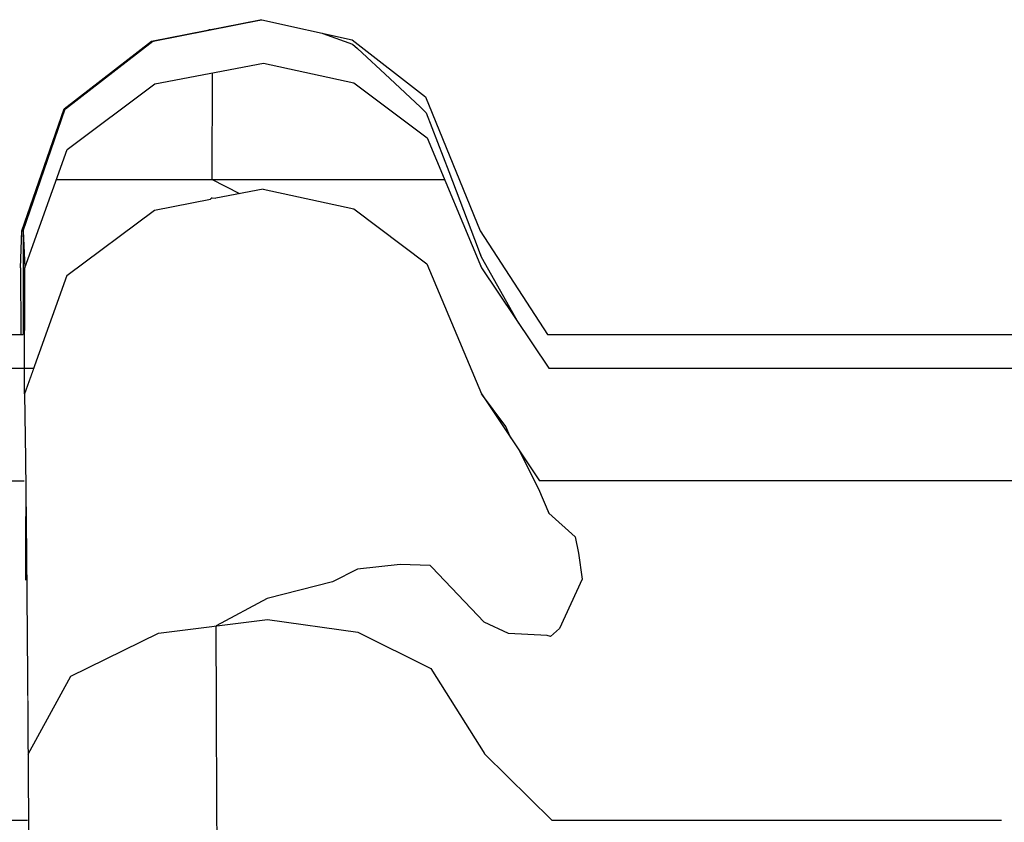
# Model space of a CAD drawing. Header units: millimetres. Extents: x -36478 to 31050, y -14815 to 11827.
# Tile 418 of 656: x -11134 to -11028, y 10843 to 10930. Entities that reach past the tile are written whole.
import ezdxf

# ---------------------------------------------------------------- set-up
doc = ezdxf.new("R2010")
doc.units = ezdxf.units.MM
doc.header["$MEASUREMENT"] = 0
doc.linetypes.add('Wipeout_Contour', pattern=[1000, 0, -1000])
doc.layers.add('Nové_Konstrukce - krov', color=7, linetype='Continuous')
doc.layers.add('Nové_Výplně - Povrchové', color=7, linetype='Continuous')

msp = doc.modelspace()

# ---------------------------------------------------------------- wipeouts: each hides what was drawn before it
at = {"color": 254, "linetype": 'Wipeout_Contour', "lineweight": 0, "ltscale": 62347.677544}
msp.add_wipeout([(-11108.1, 10929.58), (-11108.28, 10929.58), (-11119.93, 10927.28), (-11119.76, 10927.28)], dxfattribs=at).dxf.layer = 'Nové_Výplně - Povrchové'
at = {"color": 254, "linetype": 'Wipeout_Contour', "lineweight": 0, "ltscale": 46721.475916}
msp.add_wipeout([(-11113.44, 10910.47), (-11113.61, 10910.32), (-11113.03, 10910.43)], dxfattribs=at).dxf.layer = 'Nové_Výplně - Povrchové'
at = {"color": 254, "linetype": 'Wipeout_Contour', "lineweight": 0, "ltscale": 62325.709401}
msp.add_wipeout([(-11133.99, 10902.98), (-11133.98, 10895.83), (-11133.84, 10895.83), (-11133.84, 10906.95)], dxfattribs=at).dxf.layer = 'Nové_Výplně - Povrchové'
at = {"color": 254, "linetype": 'Wipeout_Contour', "lineweight": 0, "ltscale": 61754.493422}
msp.add_wipeout([(-10806.33, 10895.83), (-11071.9, 10895.83), (-11071.77, 10892.19), (-10806.2, 10892.19)], dxfattribs=at).dxf.layer = 'Nové_Výplně - Povrchové'
at = {"color": 254, "linetype": 'Wipeout_Contour', "lineweight": 0, "ltscale": 46700.902499}
msp.add_wipeout([(-11133.59, 10880.1), (-11133.65, 10880.1), (-11133.59, 10878.67)], dxfattribs=at).dxf.layer = 'Nové_Výplně - Povrchové'

# ---------------------------------------------------------------- next in the draw order: wipeouts: each hides what was drawn before it
at = {"color": 254, "linetype": 'Wipeout_Contour', "lineweight": 0, "ltscale": 62364.300683}
msp.add_wipeout([(-11119.76, 10927.28), (-11119.93, 10927.28), (-11129.31, 10920.03), (-11129.15, 10920.03)], dxfattribs=at).dxf.layer = 'Nové_Výplně - Povrchové'
at = {"color": 254, "linetype": 'Wipeout_Contour', "lineweight": 0, "ltscale": 62138.715816}
msp.add_wipeout([(-11071.9, 10895.83), (-11077.44, 10895.83), (-11077.3, 10892.19), (-11071.77, 10892.19)], dxfattribs=at).dxf.layer = 'Nové_Výplně - Povrchové'

# ---------------------------------------------------------------- next in the draw order: wipeouts: each hides what was drawn before it
at = {"color": 254, "linetype": 'Wipeout_Contour', "lineweight": 0, "ltscale": 62355.699219}
msp.add_wipeout([(-11129.15, 10920.03), (-11129.31, 10920.03), (-11133.84, 10906.95), (-11133.7, 10906.95)], dxfattribs=at).dxf.layer = 'Nové_Výplně - Povrchové'
at = {"color": 254, "linetype": 'Wipeout_Contour', "lineweight": 0, "ltscale": 62172.238394}
msp.add_wipeout([(-11077.44, 10895.83), (-11084.65, 10906.95), (-11084.51, 10902.98), (-11077.3, 10892.19)], dxfattribs=at).dxf.layer = 'Nové_Výplně - Povrchové'

# ---------------------------------------------------------------- next in the draw order: wipeouts: each hides what was drawn before it
at = {"color": 254, "linetype": 'Wipeout_Contour', "lineweight": 0, "ltscale": 62226.070577}
msp.add_wipeout([(-11084.65, 10906.95), (-11090.51, 10921.32), (-11090.35, 10916.91), (-11084.51, 10902.98)], dxfattribs=at).dxf.layer = 'Nové_Výplně - Povrchové'
at = {"color": 254, "linetype": 'Wipeout_Contour', "lineweight": 0, "ltscale": 62328.30484}
msp.add_wipeout([(-11133.7, 10906.95), (-11133.84, 10906.95), (-11133.84, 10895.83), (-11133.7, 10895.83)], dxfattribs=at).dxf.layer = 'Nové_Výplně - Povrchové'

# ---------------------------------------------------------------- next in the draw order: wipeouts: each hides what was drawn before it
at = {"color": 254, "linetype": 'Wipeout_Contour', "lineweight": 0, "ltscale": 62273.897686}
msp.add_wipeout([(-11090.51, 10921.32), (-11098.38, 10927.41), (-11098.21, 10922.82), (-11090.35, 10916.91)], dxfattribs=at).dxf.layer = 'Nové_Výplně - Povrchové'

# ---------------------------------------------------------------- next in the draw order: wipeouts: each hides what was drawn before it
at = {"color": 254, "linetype": 'Wipeout_Contour', "lineweight": 0, "ltscale": 62310.397447}
msp.add_wipeout([(-11108.1, 10929.58), (-11107.93, 10924.93), (-11098.21, 10922.82), (-11098.38, 10927.41)], dxfattribs=at).dxf.layer = 'Nové_Výplně - Povrchové'

# ---------------------------------------------------------------- next in the draw order: linework, layer by layer
at = {"layer": 'Nové_Konstrukce - krov', "color": 1, "linetype": 'Continuous', "lineweight": 25}
for p, q in [((-11101.62, 10928.14), (-11101.54, 10928.11)), ((-11101.54, 10928.11), (-11098.36, 10926.97)), ((-11098.36, 10926.97), (-11097.84, 10926.5))]:
    msp.add_line(p, q, dxfattribs=at)

# ---------------------------------------------------------------- next in the draw order: wipeouts: each hides what was drawn before it
at = {"color": 254, "linetype": 'Wipeout_Contour', "lineweight": 0, "ltscale": 62340.704257}
msp.add_wipeout([(-11108.1, 10929.58), (-11119.76, 10927.28), (-11119.59, 10922.69), (-11107.93, 10924.93)], dxfattribs=at).dxf.layer = 'Nové_Výplně - Povrchové'

# ---------------------------------------------------------------- next in the draw order: linework, layer by layer
at = {"layer": 'Nové_Konstrukce - krov', "color": 1, "linetype": 'Continuous', "lineweight": 25}
for p, q in [((-11113.65, 10928.5), (-11109.46, 10929.32)), ((-11109.46, 10929.32), (-11108.13, 10929.58)), ((-11108.28, 10929.58), (-11108.1, 10929.58)), ((-11108.1, 10929.58), (-11098.38, 10927.41)), ((-11113.65, 10928.5), (-11113.78, 10928.5))]:
    msp.add_line(p, q, dxfattribs=at)

# ---------------------------------------------------------------- next in the draw order: wipeouts: each hides what was drawn before it
at = {"color": 254, "linetype": 'Wipeout_Contour', "lineweight": 0, "ltscale": 62357.543889}
msp.add_wipeout([(-11119.76, 10927.28), (-11129.15, 10920.03), (-11128.99, 10915.66), (-11119.59, 10922.69)], dxfattribs=at).dxf.layer = 'Nové_Výplně - Povrchové'

# ---------------------------------------------------------------- next in the draw order: linework, layer by layer
at = {"layer": 'Nové_Konstrukce - krov', "color": 1, "linetype": 'Continuous', "lineweight": 25}
for p, q in [((-11119.93, 10927.28), (-11108.28, 10929.58)), ((-11119.8, 10927.28), (-11108.15, 10929.58))]:
    msp.add_line(p, q, dxfattribs=at)

# ---------------------------------------------------------------- next in the draw order: wipeouts: each hides what was drawn before it
at = {"color": 254, "linetype": 'Wipeout_Contour', "lineweight": 0, "ltscale": 62349.408762}
msp.add_wipeout([(-11129.15, 10920.03), (-11133.7, 10906.95), (-11133.55, 10902.98), (-11128.99, 10915.66)], dxfattribs=at).dxf.layer = 'Nové_Výplně - Povrchové'

# ---------------------------------------------------------------- next in the draw order: wipeouts: each hides what was drawn before it
at = {"color": 254, "linetype": 'Wipeout_Contour', "lineweight": 0, "ltscale": 62322.512852}
msp.add_wipeout([(-11133.7, 10895.83), (-11133.57, 10892.19), (-11133.55, 10902.98), (-11133.7, 10906.95)], dxfattribs=at).dxf.layer = 'Nové_Výplně - Povrchové'

# ---------------------------------------------------------------- next in the draw order: wipeouts: each hides what was drawn before it
at = {"color": 254, "linetype": 'Wipeout_Contour', "lineweight": 0, "ltscale": 510631.571968}
msp.add_wipeout([(-11133.55, 10902.98), (-11133.57, 10892.19), (-11132.59, 10892.19), (-11129.02, 10902.14), (-11119.61, 10909.17), (-11113.61, 10910.32), (-11113.44, 10910.47), (-11113.03, 10910.43), (-11107.96, 10911.4), (-11098.23, 10909.3), (-11090.37, 10903.39), (-11084.53, 10889.46), (-11078.28, 10880.1), (-10800.72, 10880.1), (-10798.78, 10890.33), (-10792.05, 10891.86), (-10785.82, 10890.17), (-10783.5, 10880.1), (-10778.6, 10880.1), (-10778.58, 10889.46), (-10777.6, 10892.19), (-10783.15, 10892.19), (-10785.79, 10903.69), (-10792.03, 10905.38), (-10798.76, 10903.86), (-10800.96, 10892.19), (-11077.3, 10892.19), (-11084.51, 10902.98), (-11090.35, 10916.91), (-11098.21, 10922.82), (-11107.93, 10924.93), (-11119.59, 10922.69), (-11128.99, 10915.66)], dxfattribs=at).dxf.layer = 'Nové_Výplně - Povrchové'

# ---------------------------------------------------------------- next in the draw order: linework, layer by layer
at = {"layer": 'Nové_Konstrukce - krov', "color": 1, "linetype": 'Continuous', "lineweight": 25}
for p, q in [((-11129.31, 10920.03), (-11119.93, 10927.28)), ((-11129.19, 10920.03), (-11119.8, 10927.28)), ((-11098.38, 10927.41), (-11090.51, 10921.32)), ((-11097.84, 10926.5), (-11094.34, 10923.27)), ((-11119.59, 10922.69), (-11107.93, 10924.93)), ((-11107.93, 10924.93), (-11098.21, 10922.82)), ((-11113.44, 10923.87), (-11113.46, 10912.46)), ((-11098.21, 10922.82), (-11090.35, 10916.91)), ((-11094.34, 10923.27), (-11091.07, 10920.19)), ((-11128.99, 10915.66), (-11119.59, 10922.69)), ((-11091.07, 10920.19), (-11090.45, 10919.59)), ((-11090.45, 10919.59), (-11088.03, 10913.31)), ((-11088.03, 10913.31), (-11085.26, 10906.05)), ((-11130.14, 10912.46), (-11088.48, 10912.46)), ((-11085.26, 10906.05), (-11084.55, 10904.16)), ((-11077.44, 10895.83), (-11071.9, 10895.83)), ((-11071.9, 10895.83), (-10806.33, 10895.83)), ((-11077.3, 10892.19), (-11071.77, 10892.19)), ((-11071.77, 10892.19), (-10806.2, 10892.19))]:
    msp.add_line(p, q, dxfattribs=at)

# ---------------------------------------------------------------- next in the draw order: wipeouts: each hides what was drawn before it
at = {"color": 254, "linetype": 'Wipeout_Contour', "lineweight": 0, "ltscale": 93432.486807}
msp.add_wipeout([(-11119.61, 10909.17), (-11119.47, 10900.97), (-11107.81, 10903.06), (-11107.96, 10911.4), (-11113.03, 10910.43), (-11113.61, 10910.32)], dxfattribs=at).dxf.layer = 'Nové_Výplně - Povrchové'
at = {"color": 254, "linetype": 'Wipeout_Contour', "lineweight": 0, "ltscale": 62269.758605}
msp.add_wipeout([(-11133.57, 10889.46), (-11133.59, 10878.67), (-11133.48, 10872.35), (-11133.45, 10882.47)], dxfattribs=at).dxf.layer = 'Nové_Výplně - Povrchové'
at = {"color": 254, "linetype": 'Wipeout_Contour', "lineweight": 0, "ltscale": 46581.001138}
msp.add_wipeout([(-11077.38, 10880.1), (-11078.28, 10880.1), (-11077.33, 10878.67)], dxfattribs=at).dxf.layer = 'Nové_Výplně - Povrchové'

# ---------------------------------------------------------------- next in the draw order: linework, layer by layer
at = {"layer": 'Nové_Konstrukce - krov', "color": 1, "linetype": 'Continuous', "lineweight": 25}
for p, q in [((-11110.47, 10910.92), (-11113.46, 10912.46)), ((-11113.44, 10910.47), (-11113.61, 10910.32)), ((-11113.44, 10910.47), (-11113.03, 10910.43))]:
    msp.add_line(p, q, dxfattribs=at)

# ---------------------------------------------------------------- next in the draw order: wipeouts: each hides what was drawn before it
at = {"color": 254, "linetype": 'Wipeout_Contour', "lineweight": 0, "ltscale": 62295.055858}
msp.add_wipeout([(-11129.02, 10902.14), (-11133.57, 10889.46), (-11133.45, 10882.47), (-11128.88, 10894.37)], dxfattribs=at).dxf.layer = 'Nové_Výplně - Povrchové'
at = {"color": 254, "linetype": 'Wipeout_Contour', "lineweight": 0, "ltscale": 77647.131606}
msp.add_wipeout([(-11084.53, 10889.46), (-11084.41, 10882.47), (-11077.22, 10872.35), (-11077.33, 10878.67), (-11078.28, 10880.1)], dxfattribs=at).dxf.layer = 'Nové_Výplně - Povrchové'

# ---------------------------------------------------------------- next in the draw order: linework, layer by layer
at = {"layer": 'Nové_Konstrukce - krov', "color": 1, "linetype": 'Continuous', "lineweight": 25}
msp.add_line((-11081.35, 10884.69), (-11081.9, 10885.94), dxfattribs=at)

# ---------------------------------------------------------------- next in the draw order: wipeouts: each hides what was drawn before it
at = {"color": 254, "linetype": 'Wipeout_Contour', "lineweight": 0, "ltscale": 62301.837584}
msp.add_wipeout([(-11119.61, 10909.17), (-11129.02, 10902.14), (-11128.88, 10894.37), (-11119.47, 10900.97)], dxfattribs=at).dxf.layer = 'Nové_Výplně - Povrchové'
at = {"color": 254, "linetype": 'Wipeout_Contour', "lineweight": 0, "ltscale": 62171.524099}
msp.add_wipeout([(-11084.53, 10889.46), (-11090.37, 10903.39), (-11090.24, 10895.54), (-11084.41, 10882.47)], dxfattribs=at).dxf.layer = 'Nové_Výplně - Povrchové'
at = {"color": 254, "linetype": 'Wipeout_Contour', "lineweight": 0, "ltscale": 62246.54423}
msp.add_wipeout([(-11133.48, 10872.35), (-11133.38, 10863.11), (-11133.34, 10872.26), (-11133.45, 10882.47)], dxfattribs=at).dxf.layer = 'Nové_Výplně - Povrchové'
at = {"color": 254, "linetype": 'Wipeout_Contour', "lineweight": 0, "ltscale": 62097.657868}
msp.add_wipeout([(-11071.84, 10880.1), (-11077.38, 10880.1), (-11077.33, 10878.67), (-11071.79, 10878.67)], dxfattribs=at).dxf.layer = 'Nové_Výplně - Povrchové'

# ---------------------------------------------------------------- next in the draw order: linework, layer by layer
at = {"layer": 'Nové_Konstrukce - krov', "color": 1, "linetype": 'Continuous', "lineweight": 25}
for p, q in [((-11119.61, 10909.17), (-11113.61, 10910.32)), ((-11084.55, 10904.16), (-11080.54, 10897.04))]:
    msp.add_line(p, q, dxfattribs=at)

# ---------------------------------------------------------------- next in the draw order: wipeouts: each hides what was drawn before it
at = {"color": 254, "linetype": 'Wipeout_Contour', "lineweight": 0, "ltscale": 62218.023154}
msp.add_wipeout([(-11090.37, 10903.39), (-11098.23, 10909.3), (-11098.09, 10901.09), (-11090.24, 10895.54)], dxfattribs=at).dxf.layer = 'Nové_Výplně - Povrchové'
at = {"color": 254, "linetype": 'Wipeout_Contour', "lineweight": 0, "ltscale": 62269.293287}
msp.add_wipeout([(-11128.88, 10894.37), (-11133.45, 10882.47), (-11133.34, 10872.26), (-11128.75, 10883.01)], dxfattribs=at).dxf.layer = 'Nové_Výplně - Povrchové'
at = {"color": 254, "linetype": 'Wipeout_Contour', "lineweight": 0, "ltscale": 62086.566144}
msp.add_wipeout([(-11071.79, 10878.67), (-11077.33, 10878.67), (-11077.22, 10872.35), (-11071.68, 10872.35)], dxfattribs=at).dxf.layer = 'Nové_Výplně - Povrchové'

# ---------------------------------------------------------------- next in the draw order: linework, layer by layer
at = {"layer": 'Nové_Konstrukce - krov', "color": 1, "linetype": 'Continuous', "lineweight": 25}
for p, q in [((-11090.51, 10921.32), (-11084.65, 10906.95)), ((-11090.35, 10916.91), (-11084.51, 10902.98))]:
    msp.add_line(p, q, dxfattribs=at)

# ---------------------------------------------------------------- next in the draw order: wipeouts: each hides what was drawn before it
at = {"color": 254, "linetype": 'Wipeout_Contour', "lineweight": 0, "ltscale": 62254.003371}
msp.add_wipeout([(-11098.23, 10909.3), (-11107.96, 10911.4), (-11107.81, 10903.06), (-11098.09, 10901.09)], dxfattribs=at).dxf.layer = 'Nové_Výplně - Povrchové'
at = {"color": 254, "linetype": 'Wipeout_Contour', "lineweight": 0, "ltscale": 62313.811936}
msp.add_wipeout([(-11138.27, 10895.83), (-11138.14, 10892.19), (-11133.57, 10892.19), (-11133.7, 10895.83)], dxfattribs=at).dxf.layer = 'Nové_Výplně - Povrchové'
at = {"color": 254, "linetype": 'Wipeout_Contour', "lineweight": 0, "ltscale": 62096.084733}
msp.add_wipeout([(-11077.22, 10872.35), (-11084.41, 10882.47), (-11084.29, 10872.26), (-11077.11, 10863.11)], dxfattribs=at).dxf.layer = 'Nové_Výplně - Povrchové'
at = {"color": 254, "linetype": 'Wipeout_Contour', "lineweight": 0, "ltscale": 61713.178909}
msp.add_wipeout([(-11071.84, 10880.1), (-11071.79, 10878.67), (-10806.22, 10878.67), (-10806.28, 10880.1)], dxfattribs=at).dxf.layer = 'Nové_Výplně - Povrchové'
at = {"color": 254, "linetype": 'Wipeout_Contour', "lineweight": 0, "ltscale": 62215.200376}
msp.add_wipeout([(-11133.34, 10872.26), (-11133.38, 10863.11), (-11133.29, 10851.24), (-11133.24, 10859.13)], dxfattribs=at).dxf.layer = 'Nové_Výplně - Povrchové'

# ---------------------------------------------------------------- next in the draw order: linework, layer by layer
at = {"layer": 'Nové_Konstrukce - krov', "color": 1, "linetype": 'Continuous', "lineweight": 25}
for p, q in [((-11107.96, 10911.4), (-11113.03, 10910.43)), ((-11107.96, 10911.4), (-11098.23, 10909.3)), ((-11080.56, 10883.51), (-11078.4, 10879.27)), ((-10800.72, 10880.1), (-11078.28, 10880.1)), ((-11078.4, 10879.27), (-11077.29, 10876.66)), ((-11077.29, 10876.66), (-11074.47, 10874.12))]:
    msp.add_line(p, q, dxfattribs=at)

# ---------------------------------------------------------------- next in the draw order: wipeouts: each hides what was drawn before it
at = {"color": 254, "linetype": 'Wipeout_Contour', "lineweight": 0, "ltscale": 62255.428539}
msp.add_wipeout([(-11107.81, 10903.06), (-11119.47, 10900.97), (-11119.34, 10888.98), (-11107.67, 10890.87)], dxfattribs=at).dxf.layer = 'Nové_Výplně - Povrchové'
at = {"color": 254, "linetype": 'Wipeout_Contour', "lineweight": 0, "ltscale": 62145.574969}
msp.add_wipeout([(-11084.41, 10882.47), (-11090.24, 10895.54), (-11090.11, 10884.07), (-11084.29, 10872.26)], dxfattribs=at).dxf.layer = 'Nové_Výplně - Povrchové'
at = {"color": 254, "linetype": 'Wipeout_Contour', "lineweight": 0, "ltscale": 61702.020545}
msp.add_wipeout([(-10806.22, 10878.67), (-11071.79, 10878.67), (-11071.68, 10872.35), (-10806.11, 10872.35)], dxfattribs=at).dxf.layer = 'Nové_Výplně - Povrchové'

# ---------------------------------------------------------------- next in the draw order: linework, layer by layer
at = {"layer": 'Nové_Konstrukce - krov', "color": 1, "linetype": 'Continuous', "lineweight": 25}
for p, q in [((-11129.02, 10902.14), (-11119.61, 10909.17)), ((-11084.65, 10906.95), (-11077.44, 10895.83)), ((-11084.51, 10902.98), (-11077.3, 10892.19)), ((-11081.9, 10885.94), (-11084.53, 10889.46))]:
    msp.add_line(p, q, dxfattribs=at)

# ---------------------------------------------------------------- next in the draw order: wipeouts: each hides what was drawn before it
at = {"color": 254, "linetype": 'Wipeout_Contour', "lineweight": 0, "ltscale": 62273.93478}
msp.add_wipeout([(-11119.47, 10900.97), (-11128.88, 10894.37), (-11128.75, 10883.01), (-11119.34, 10888.98)], dxfattribs=at).dxf.layer = 'Nové_Výplně - Povrchové'
at = {"color": 254, "linetype": 'Wipeout_Contour', "lineweight": 0, "ltscale": 62189.934613}
msp.add_wipeout([(-11090.24, 10895.54), (-11098.09, 10901.09), (-11097.95, 10889.09), (-11090.11, 10884.07)], dxfattribs=at).dxf.layer = 'Nové_Výplně - Povrchové'
at = {"color": 254, "linetype": 'Wipeout_Contour', "lineweight": 0, "ltscale": 62064.462716}
msp.add_wipeout([(-11071.57, 10863.11), (-11071.68, 10872.35), (-11077.22, 10872.35), (-11077.11, 10863.11)], dxfattribs=at).dxf.layer = 'Nové_Výplně - Povrchové'

# ---------------------------------------------------------------- next in the draw order: linework, layer by layer
at = {"layer": 'Nové_Konstrukce - krov', "color": 1, "linetype": 'Continuous', "lineweight": 25}
for p, q in [((-11074.47, 10874.12), (-11074.1, 10872.35)), ((-11074.1, 10872.35), (-11073.71, 10869.57)), ((-11073.71, 10869.57), (-11076.14, 10864.29))]:
    msp.add_line(p, q, dxfattribs=at)

# ---------------------------------------------------------------- next in the draw order: wipeouts: each hides what was drawn before it
at = {"color": 254, "linetype": 'Wipeout_Contour', "lineweight": 0, "ltscale": 62225.05837}
msp.add_wipeout([(-11098.09, 10901.09), (-11107.81, 10903.06), (-11107.67, 10890.87), (-11097.95, 10889.09)], dxfattribs=at).dxf.layer = 'Nové_Výplně - Povrchové'
at = {"color": 254, "linetype": 'Wipeout_Contour', "lineweight": 0, "ltscale": 62234.512025}
msp.add_wipeout([(-11128.64, 10868.42), (-11128.75, 10883.01), (-11133.34, 10872.26), (-11133.24, 10859.13)], dxfattribs=at).dxf.layer = 'Nové_Výplně - Povrchové'
at = {"color": 254, "linetype": 'Wipeout_Contour', "lineweight": 0, "ltscale": 62064.661057}
msp.add_wipeout([(-11077.11, 10863.11), (-11084.29, 10872.26), (-11084.19, 10859.13), (-11077.02, 10851.24)], dxfattribs=at).dxf.layer = 'Nové_Výplně - Povrchové'
at = {"color": 254, "linetype": 'Wipeout_Contour', "lineweight": 0, "ltscale": 61679.78227}
msp.add_wipeout([(-10806.01, 10863.11), (-10806.11, 10872.35), (-11071.68, 10872.35), (-11071.57, 10863.11)], dxfattribs=at).dxf.layer = 'Nové_Výplně - Povrchové'

# ---------------------------------------------------------------- next in the draw order: linework, layer by layer
at = {"layer": 'Nové_Konstrukce - krov', "color": 1, "linetype": 'Continuous', "lineweight": 25}
msp.add_line((-11098.23, 10909.3), (-11090.37, 10903.39), dxfattribs=at)

# ---------------------------------------------------------------- next in the draw order: wipeouts: each hides what was drawn before it
at = {"color": 254, "linetype": 'Wipeout_Contour', "lineweight": 0, "ltscale": 519011.05521}
msp.add_wipeout([(-11488.56, 10892.19), (-11487.58, 10892.19), (-11484.01, 10902.14), (-11474.61, 10909.17), (-11468.6, 10910.32), (-11468.44, 10910.47), (-11468.02, 10910.43), (-11462.95, 10911.4), (-11453.23, 10909.3), (-11445.37, 10903.39), (-11439.52, 10889.46), (-11433.27, 10880.1), (-11155.71, 10880.1), (-11153.77, 10890.33), (-11147.04, 10891.86), (-11140.81, 10890.17), (-11138.49, 10880.1), (-11133.59, 10880.1), (-11133.57, 10889.46), (-11132.59, 10892.19), (-11138.14, 10892.19), (-11140.79, 10903.69), (-11147.02, 10905.38), (-11153.75, 10903.86), (-11155.96, 10892.19), (-11432.3, 10892.19), (-11439.5, 10902.98), (-11445.34, 10916.91), (-11453.2, 10922.82), (-11462.93, 10924.93), (-11474.58, 10922.69), (-11483.98, 10915.66), (-11488.54, 10902.98)], dxfattribs=at).dxf.layer = 'Nové_Výplně - Povrchové'
at = {"color": 254, "linetype": 'Wipeout_Contour', "lineweight": 0, "ltscale": 62216.385279}
msp.add_wipeout([(-11107.67, 10890.87), (-11119.34, 10888.98), (-11119.22, 10873.56), (-11107.55, 10875.2)], dxfattribs=at).dxf.layer = 'Nové_Výplně - Povrchové'
at = {"color": 254, "linetype": 'Wipeout_Contour', "lineweight": 0, "ltscale": 62110.541407}
msp.add_wipeout([(-11084.19, 10859.13), (-11084.29, 10872.26), (-11090.11, 10884.07), (-11090, 10869.33)], dxfattribs=at).dxf.layer = 'Nové_Výplně - Povrchové'
at = {"color": 254, "linetype": 'Wipeout_Contour', "lineweight": 0, "ltscale": 62034.615139}
msp.add_wipeout([(-11071.57, 10863.11), (-11077.11, 10863.11), (-11077.02, 10851.24), (-11071.48, 10851.24)], dxfattribs=at).dxf.layer = 'Nové_Výplně - Povrchové'
at = {"color": 254, "linetype": 'Wipeout_Contour', "lineweight": 0, "ltscale": 62176.690931}
msp.add_wipeout([(-11133.15, 10843.49), (-11133.24, 10859.13), (-11133.29, 10851.24), (-11133.21, 10837.08)], dxfattribs=at).dxf.layer = 'Nové_Výplně - Povrchové'

# ---------------------------------------------------------------- next in the draw order: linework, layer by layer
at = {"layer": 'Nové_Konstrukce - krov', "color": 1, "linetype": 'Continuous', "lineweight": 25}
for p, q in [((-11133.84, 10906.95), (-11129.31, 10920.03)), ((-11133.73, 10906.95), (-11129.19, 10920.03)), ((-11133.55, 10902.98), (-11128.99, 10915.66)), ((-11133.99, 10902.98), (-11133.84, 10906.95)), ((-11133.84, 10906.95), (-11133.7, 10906.95)), ((-11133.7, 10906.95), (-11133.72, 10895.83)), ((-11133.7, 10906.95), (-11133.55, 10902.98)), ((-11133.99, 10902.98), (-11133.98, 10895.83)), ((-11133.57, 10889.46), (-11133.55, 10902.98)), ((-11138.27, 10895.83), (-11133.7, 10895.83)), ((-11138.14, 10892.19), (-11132.59, 10892.19)), ((-11133.57, 10889.46), (-11133.45, 10882.47)), ((-11084.53, 10889.46), (-11078.28, 10880.1)), ((-11077.45, 10863.54), (-11081.63, 10863.74)), ((-11076.14, 10864.29), (-11077.12, 10863.41)), ((-11077.12, 10863.41), (-11077.45, 10863.54))]:
    msp.add_line(p, q, dxfattribs=at)

# ---------------------------------------------------------------- next in the draw order: wipeouts: each hides what was drawn before it
at = {"color": 254, "linetype": 'Wipeout_Contour', "lineweight": 0, "ltscale": 62236.263098}
msp.add_wipeout([(-11119.34, 10888.98), (-11128.75, 10883.01), (-11128.64, 10868.42), (-11119.22, 10873.56)], dxfattribs=at).dxf.layer = 'Nové_Výplně - Povrchové'
at = {"color": 254, "linetype": 'Wipeout_Contour', "lineweight": 0, "ltscale": 62152.011285}
msp.add_wipeout([(-11090.11, 10884.07), (-11097.95, 10889.09), (-11097.84, 10873.66), (-11090, 10869.33)], dxfattribs=at).dxf.layer = 'Nové_Výplně - Povrchové'
at = {"color": 254, "linetype": 'Wipeout_Contour', "lineweight": 0, "ltscale": 62272.869154}
msp.add_wipeout([(-11138.22, 10880.1), (-11138.16, 10878.67), (-11133.59, 10878.67), (-11133.65, 10880.1)], dxfattribs=at).dxf.layer = 'Nové_Výplně - Povrchové'
at = {"color": 254, "linetype": 'Wipeout_Contour', "lineweight": 0, "ltscale": 61649.75075}
msp.add_wipeout([(-10806.01, 10863.11), (-11071.57, 10863.11), (-11071.48, 10851.24), (-10805.92, 10851.24)], dxfattribs=at).dxf.layer = 'Nové_Výplně - Povrchové'
at = {"color": 254, "linetype": 'Wipeout_Contour', "lineweight": 0, "ltscale": 62026.053766}
msp.add_wipeout([(-11076.95, 10837.08), (-11077.02, 10851.24), (-11084.19, 10859.13), (-11084.11, 10843.49)], dxfattribs=at).dxf.layer = 'Nové_Výplně - Povrchové'

# ---------------------------------------------------------------- next in the draw order: linework, layer by layer
at = {"layer": 'Nové_Konstrukce - krov', "color": 1, "linetype": 'Continuous', "lineweight": 25}
for p, q in [((-11090.37, 10903.39), (-11084.53, 10889.46)), ((-11129.02, 10902.14), (-11133.57, 10889.46)), ((-11138.49, 10880.1), (-11133.59, 10880.1))]:
    msp.add_line(p, q, dxfattribs=at)

# ---------------------------------------------------------------- next in the draw order: wipeouts: each hides what was drawn before it
at = {"color": 254, "linetype": 'Wipeout_Contour', "lineweight": 0, "ltscale": 62185.977653}
msp.add_wipeout([(-11097.95, 10889.09), (-11107.67, 10890.87), (-11107.55, 10875.2), (-11097.84, 10873.66)], dxfattribs=at).dxf.layer = 'Nové_Výplně - Povrchové'
at = {"color": 254, "linetype": 'Wipeout_Contour', "lineweight": 0, "ltscale": 62261.807369}
msp.add_wipeout([(-11138.16, 10878.67), (-11138.05, 10872.35), (-11133.48, 10872.35), (-11133.59, 10878.67)], dxfattribs=at).dxf.layer = 'Nové_Výplně - Povrchové'
at = {"color": 254, "linetype": 'Wipeout_Contour', "lineweight": 0, "ltscale": 62067.501694}
msp.add_wipeout([(-11084.19, 10859.13), (-11090, 10869.33), (-11089.9, 10851.76), (-11084.11, 10843.49)], dxfattribs=at).dxf.layer = 'Nové_Výplně - Povrchové'
at = {"color": 254, "linetype": 'Wipeout_Contour', "lineweight": 0, "ltscale": 62191.782583}
msp.add_wipeout([(-11128.64, 10868.42), (-11133.24, 10859.13), (-11133.15, 10843.49), (-11128.55, 10851.02)], dxfattribs=at).dxf.layer = 'Nové_Výplně - Povrchové'
at = {"color": 254, "linetype": 'Wipeout_Contour', "lineweight": 0, "ltscale": 61997.940995}
msp.add_wipeout([(-11071.41, 10837.08), (-11071.48, 10851.24), (-11077.02, 10851.24), (-11076.95, 10837.08)], dxfattribs=at).dxf.layer = 'Nové_Výplně - Povrchové'

# ---------------------------------------------------------------- next in the draw order: linework, layer by layer
at = {"layer": 'Nové_Konstrukce - krov', "color": 1, "linetype": 'Continuous', "lineweight": 25}
msp.add_line((-11081.63, 10863.74), (-11084.24, 10864.96), dxfattribs=at)

# ---------------------------------------------------------------- next in the draw order: wipeouts: each hides what was drawn before it
at = {"color": 254, "linetype": 'Wipeout_Contour', "lineweight": 0, "ltscale": 62168.420593}
msp.add_wipeout([(-11107.45, 10856.52), (-11107.55, 10875.2), (-11119.22, 10873.56), (-11119.12, 10855.19)], dxfattribs=at).dxf.layer = 'Nové_Výplně - Povrchové'
at = {"color": 254, "linetype": 'Wipeout_Contour', "lineweight": 0, "ltscale": 62105.42209}
msp.add_wipeout([(-11090, 10869.33), (-11097.84, 10873.66), (-11097.74, 10855.27), (-11089.9, 10851.76)], dxfattribs=at).dxf.layer = 'Nové_Výplně - Povrchové'
at = {"color": 254, "linetype": 'Wipeout_Contour', "lineweight": 0, "ltscale": 62239.764488}
msp.add_wipeout([(-11138.05, 10872.35), (-11137.95, 10863.11), (-11133.38, 10863.11), (-11133.48, 10872.35)], dxfattribs=at).dxf.layer = 'Nové_Výplně - Povrchové'
at = {"color": 254, "linetype": 'Wipeout_Contour', "lineweight": 0, "ltscale": 61612.849092}
msp.add_wipeout([(-10805.84, 10837.08), (-10805.92, 10851.24), (-11071.48, 10851.24), (-11071.41, 10837.08)], dxfattribs=at).dxf.layer = 'Nové_Výplně - Povrchové'
at = {"color": 254, "linetype": 'Wipeout_Contour', "lineweight": 0, "ltscale": 62132.198754}
msp.add_wipeout([(-11133.21, 10837.08), (-11133.15, 10821.08), (-11133.09, 10825.8), (-11133.15, 10843.49)], dxfattribs=at).dxf.layer = 'Nové_Výplně - Povrchové'
at = {"color": 254, "linetype": 'Wipeout_Contour', "lineweight": 0, "ltscale": 61981.448034}
msp.add_wipeout([(-11076.95, 10837.08), (-11084.11, 10843.49), (-11084.04, 10825.8), (-11076.89, 10821.08)], dxfattribs=at).dxf.layer = 'Nové_Výplně - Povrchové'

# ---------------------------------------------------------------- next in the draw order: linework, layer by layer
at = {"layer": 'Nové_Konstrukce - krov', "color": 1, "linetype": 'Continuous', "lineweight": 25}
for p, q in [((-11133.45, 10882.47), (-11133.34, 10872.26)), ((-11133.43, 10880.57), (-11133.45, 10869.45)), ((-11090.01, 10871.05), (-11093.26, 10871.13)), ((-11089.86, 10870.86), (-11090.01, 10871.05)), ((-11084.24, 10864.96), (-11089.86, 10870.86)), ((-11076.98, 10843.7), (-11071.44, 10843.7)), ((-11071.44, 10843.7), (-11028.71, 10843.7))]:
    msp.add_line(p, q, dxfattribs=at)

# ---------------------------------------------------------------- next in the draw order: wipeouts: each hides what was drawn before it
at = {"color": 254, "linetype": 'Wipeout_Contour', "lineweight": 0, "ltscale": 62137.966787}
msp.add_wipeout([(-11097.74, 10855.27), (-11097.84, 10873.66), (-11107.55, 10875.2), (-11107.45, 10856.52)], dxfattribs=at).dxf.layer = 'Nové_Výplně - Povrchové'
at = {"color": 254, "linetype": 'Wipeout_Contour', "lineweight": 0, "ltscale": 62189.983581}
msp.add_wipeout([(-11128.64, 10868.42), (-11128.55, 10851.02), (-11119.12, 10855.19), (-11119.22, 10873.56)], dxfattribs=at).dxf.layer = 'Nové_Výplně - Povrchové'
at = {"color": 254, "linetype": 'Wipeout_Contour', "lineweight": 0, "ltscale": 62017.77869}
msp.add_wipeout([(-11084.11, 10843.49), (-11089.9, 10851.76), (-11089.83, 10831.89), (-11084.04, 10825.8)], dxfattribs=at).dxf.layer = 'Nové_Výplně - Povrchové'

# ---------------------------------------------------------------- next in the draw order: linework, layer by layer
at = {"layer": 'Nové_Konstrukce - krov', "color": 1, "linetype": 'Continuous', "lineweight": 25}
for p, q in [((-11093.26, 10871.13), (-11097.82, 10870.64)), ((-11097.82, 10870.64), (-11100.5, 10869.28)), ((-11100.5, 10869.28), (-11107.51, 10867.49)), ((-11107.51, 10867.49), (-11113.01, 10864.56)), ((-11119.17, 10863.78), (-11107.5, 10865.25)), ((-11107.5, 10865.25), (-11097.78, 10863.87)), ((-11128.59, 10859.15), (-11119.17, 10863.78)), ((-11097.78, 10863.87), (-11089.94, 10859.97)), ((-11084.15, 10850.8), (-11076.98, 10843.7))]:
    msp.add_line(p, q, dxfattribs=at)

# ---------------------------------------------------------------- next in the draw order: wipeouts: each hides what was drawn before it
at = {"color": 254, "linetype": 'Wipeout_Contour', "lineweight": 0, "ltscale": 62113.011397}
msp.add_wipeout([(-11107.38, 10835.4), (-11107.45, 10856.52), (-11119.12, 10855.19), (-11119.04, 10834.42)], dxfattribs=at).dxf.layer = 'Nové_Výplně - Povrchové'
at = {"color": 254, "linetype": 'Wipeout_Contour', "lineweight": 0, "ltscale": 62051.600793}
msp.add_wipeout([(-11089.83, 10831.89), (-11089.9, 10851.76), (-11097.74, 10855.27), (-11097.66, 10834.48)], dxfattribs=at).dxf.layer = 'Nové_Výplně - Povrchové'
at = {"color": 254, "linetype": 'Wipeout_Contour', "lineweight": 0, "ltscale": 62142.418303}
msp.add_wipeout([(-11133.15, 10843.49), (-11133.09, 10825.8), (-11128.47, 10831.35), (-11128.55, 10851.02)], dxfattribs=at).dxf.layer = 'Nové_Výplně - Povrchové'

# ---------------------------------------------------------------- next in the draw order: linework, layer by layer
at = {"layer": 'Nové_Konstrukce - krov', "color": 1, "linetype": 'Continuous', "lineweight": 25}
for p, q in [((-11112.96, 10855.89), (-11113.01, 10864.56)), ((-11089.94, 10859.97), (-11084.15, 10850.8)), ((-11112.92, 10845.08), (-11112.96, 10855.89)), ((-11112.88, 10834.94), (-11112.92, 10845.08))]:
    msp.add_line(p, q, dxfattribs=at)

# ---------------------------------------------------------------- next in the draw order: wipeouts: each hides what was drawn before it
at = {"color": 254, "linetype": 'Wipeout_Contour', "lineweight": 0, "ltscale": 62209.999495}
msp.add_wipeout([(-11137.95, 10863.11), (-11137.86, 10851.24), (-11133.29, 10851.24), (-11133.38, 10863.11)], dxfattribs=at).dxf.layer = 'Nové_Výplně - Povrchové'
at = {"color": 254, "linetype": 'Wipeout_Contour', "lineweight": 0, "ltscale": 62082.504107}
msp.add_wipeout([(-11097.66, 10834.48), (-11097.74, 10855.27), (-11107.45, 10856.52), (-11107.38, 10835.4)], dxfattribs=at).dxf.layer = 'Nové_Výplně - Povrchové'
at = {"color": 254, "linetype": 'Wipeout_Contour', "lineweight": 0, "ltscale": 62136.520356}
msp.add_wipeout([(-11119.04, 10834.42), (-11119.12, 10855.19), (-11128.55, 10851.02), (-11128.47, 10831.35)], dxfattribs=at).dxf.layer = 'Nové_Výplně - Povrchové'

# ---------------------------------------------------------------- next in the draw order: linework, layer by layer
at = {"layer": 'Nové_Konstrukce - krov', "color": 1, "linetype": 'Continuous', "lineweight": 25}
msp.add_line((-11133.34, 10872.26), (-11133.24, 10859.13), dxfattribs=at)

# ---------------------------------------------------------------- next in the draw order: wipeouts: each hides what was drawn before it
at = {"color": 254, "linetype": 'Wipeout_Contour', "lineweight": 0, "ltscale": 62173.42749}
msp.add_wipeout([(-11133.29, 10851.24), (-11137.86, 10851.24), (-11137.78, 10837.08), (-11133.21, 10837.08)], dxfattribs=at).dxf.layer = 'Nové_Výplně - Povrchové'

# ---------------------------------------------------------------- next in the draw order: linework, layer by layer
at = {"layer": 'Nové_Konstrukce - krov', "color": 1, "linetype": 'Continuous', "lineweight": 25}
for p, q in [((-11133.24, 10859.13), (-11133.15, 10843.49)), ((-11133.19, 10850.8), (-11128.59, 10859.15)), ((-11137.82, 10843.7), (-11133.25, 10843.7)), ((-11133.15, 10843.49), (-11133.09, 10825.8))]:
    msp.add_line(p, q, dxfattribs=at)

doc.saveas('drawing.dxf')
